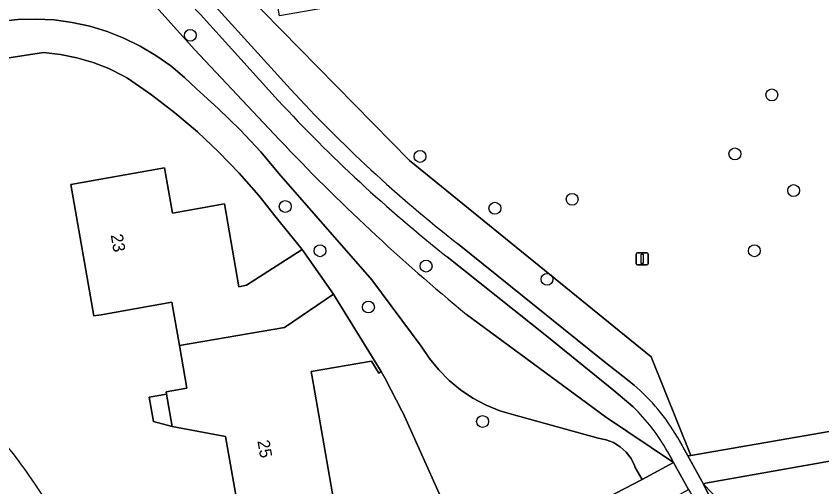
# Model space of a CAD drawing. Extents: x 162879 to 165540, y 384011 to 385181.
# Drawn here: x 164164.9 to 164231.3, y 384836.1 to 384874.9 of the extents above; entities that cross this region are included whole.
import ezdxf

# ---------------------------------------------------------------- set-up
doc = ezdxf.new("R2010")
doc.units = 0
for name, color, linetype in [('IMGEO_Boom', 7, 'Continuous'), ('IMGEO_Erf', 7, 'Continuous'), ('IMGEO_Groenvoorziening', 7, 'Continuous'), ('IMGEO_Hek', 7, 'Continuous'), ('IMGEO_Pand', 7, 'Continuous'), ('IMGEO_Pand_nummerreeks', 7, 'Continuous'), ('IMGEO_Rijbaan_lokaal_open', 7, 'Continuous'), ('IMGEO_Vlaggenmast', 7, 'Continuous'), ('IMGEO_Voetpad_gesloten', 7, 'Continuous'), ('IMGEO_Voetpad_open', 7, 'Continuous')]:
    doc.layers.add(name, color=color, linetype=linetype)

msp = doc.modelspace()

# ---------------------------------------------------------------- linework, layer by layer
at = {"layer": 'IMGEO_Boom'}
for centre in [(164179.259, 384873.324), (164227.209, 384868.416), (164198.204, 384863.348), (164224.164, 384863.552), (164229.003, 384860.536), (164187.089, 384859.223), (164210.745, 384859.815), (164204.372, 384859.077), (164189.954, 384855.573), (164225.77, 384855.575), (164198.702, 384854.309), (164208.673, 384853.224), (164193.949, 384850.936), (164203.357, 384841.509)]:
    msp.add_circle(centre, 0.489, dxfattribs=at)
at = {"layer": 'IMGEO_Erf'}
for points in [[(164181.614, 384863.708), (164179.844, 384865.368), (164177.994, 384866.939), (164176.069, 384868.416), (164174.073, 384869.796), (164173.779, 384869.961), (164172.535, 384870.577), (164171.242, 384871.083), (164169.91, 384871.475), (164168.549, 384871.751), (164167.17, 384871.909), (164154.317, 384869.921), (164156.94, 384854.727)], [(164183.311, 384833.725), (164182.167, 384840.266), (164177.769, 384841.091), (164176.215, 384841.52), (164175.865, 384843.519), (164177.3, 384843.77), (164177.269, 384843.947), (164178.977, 384844.246), (164178.359, 384847.778), (164177.737, 384851.327), (164171.901, 384850.305), (164171.3, 384850.2), (164169.403, 384861.04), (164177.135, 384862.393), (164177.785, 384858.68), (164182.08, 384859.432), (164183.274, 384852.616), (164183.906, 384852.727), (164188.474, 384855.691), (164186.336, 384858.321), (164184.897, 384860.137), (164183.3, 384861.963), (164181.614, 384863.708)], [(164201.337, 384832.099), (164196.806, 384842.205), (164196.714, 384842.388), (164195.318, 384845.045), (164194.997, 384845.625), (164194.795, 384845.5), (164194.188, 384846.481), (164189.232, 384845.614), (164189.417, 384844.559), (164191.075, 384835.083)]]:
    msp.add_lwpolyline(points, dxfattribs=at)
msp.add_arc((164128.445, 384810.946), 45.728, 22.88868, 46.53219, dxfattribs=at)
at = {"layer": 'IMGEO_Groenvoorziening'}
msp.add_lwpolyline([(164259.452, 384898.948), (164261.379, 384887.914), (164186.628, 384874.924), (164184.409, 384887.633), (164184.562, 384887.66), (164183.901, 384891.162), (164170.899, 384888.857), (164177.686, 384883.019), (164197.325, 384863.021), (164217.264, 384846.838), (164220.519, 384838.705), (164248.727, 384843.603), (164253.865, 384844.508), (164275.29, 384848.12), (164272.01, 384867.269), (164269.356, 384882.592), (164266.225, 384900.9), (164266.082, 384901.752), (164259.16, 384900.623)], close=True, dxfattribs=at)
for points in [[(164186.614, 384864.713), (164179.603, 384872.161), (164172.765, 384879.783), (164170.156, 384883.903), (164169.577, 384888.619), (164161.195, 384887.164), (164160.385, 384886.905), (164159.485, 384886.533), (164153.794, 384883.084)], [(164169.577, 384888.619), (164170.156, 384883.903), (164172.765, 384879.783), (164179.603, 384872.161), (164186.614, 384864.713)], [(164219.417, 384840.223), (164220.295, 384838.666), (164220.519, 384838.705), (164217.264, 384846.838), (164197.325, 384863.021), (164177.686, 384883.019)], [(164175.405, 384881.928), (164181.024, 384876.027), (164187.523, 384868.883)], [(164186.508, 384867.962), (164180.092, 384875.035), (164174.375, 384880.97)], [(164163.553, 384874.467), (164165.039, 384874.627), (164166.534, 384874.667), (164168.027, 384874.587), (164169.509, 384874.387), (164170.969, 384874.07), (164172.4, 384873.636), (164173.792, 384873.089), (164175.135, 384872.432), (164176.421, 384871.67), (164177.642, 384870.807), (164178.789, 384869.849), (164179.734, 384868.931), (164181.595, 384867.278), (164183.373, 384865.537), (164185.066, 384863.713), (164186.57, 384861.932), (164194.218, 384853.168), (164198.294, 384847.723), (164198.971, 384846.707), (164199.745, 384845.762), (164200.607, 384844.898), (164201.551, 384844.123), (164202.565, 384843.444), (164203.642, 384842.867), (164204.769, 384842.399), (164205.938, 384842.044), (164212.896, 384840.129), (164213.541, 384840.006), (164214.153, 384839.768), (164214.712, 384839.422), (164215.198, 384838.981), (164215.597, 384838.459), (164215.894, 384837.873), (164215.951, 384837.719), (164216.526, 384836.724), (164219.099, 384838.14), (164213.497, 384841.889), (164202.044, 384850.326)], [(164213.599, 384835.211), (164216.526, 384836.724), (164215.951, 384837.719), (164215.894, 384837.873), (164215.597, 384838.459), (164215.198, 384838.981), (164214.712, 384839.422), (164214.153, 384839.768), (164213.541, 384840.006), (164212.896, 384840.129), (164205.938, 384842.044), (164204.769, 384842.399), (164203.642, 384842.867), (164202.565, 384843.444), (164201.551, 384844.123), (164200.607, 384844.898), (164199.745, 384845.762), (164198.971, 384846.707), (164198.294, 384847.723), (164194.218, 384853.168), (164186.57, 384861.932), (164185.066, 384863.713), (164183.373, 384865.537), (164181.595, 384867.278), (164179.734, 384868.931), (164178.789, 384869.849), (164177.642, 384870.807), (164176.421, 384871.67), (164175.135, 384872.432), (164173.792, 384873.089), (164172.4, 384873.636), (164170.969, 384874.07), (164169.509, 384874.387), (164168.027, 384874.587), (164166.534, 384874.667), (164165.039, 384874.627), (164163.553, 384874.467)], [(164154.317, 384869.921), (164167.17, 384871.909), (164168.549, 384871.751), (164169.91, 384871.475), (164171.242, 384871.083), (164172.535, 384870.577), (164173.779, 384869.961), (164174.073, 384869.796), (164176.069, 384868.416), (164177.994, 384866.939), (164179.844, 384865.368), (164181.614, 384863.708), (164183.3, 384861.963), (164184.897, 384860.137), (164186.336, 384858.321), (164188.474, 384855.691), (164191.059, 384852.007), (164191.239, 384851.715), (164194.997, 384845.625), (164195.318, 384845.045), (164196.714, 384842.388), (164196.806, 384842.205), (164201.337, 384832.099)], [(164201.282, 384856.174), (164213.265, 384846.535), (164214.922, 384845.253), (164215.853, 384844.5)], [(164215.777, 384842.704), (164214.191, 384844.049), (164208.663, 384848.548), (164200.444, 384855.067)], [(164202.044, 384850.326), (164213.497, 384841.889), (164219.099, 384838.14), (164218.987, 384838.341), (164218.592, 384839.048)], [(164236.565, 384838.384), (164236.463, 384839.024), (164221.734, 384836.428), (164221.568, 384836.346), (164227.03, 384830.653)], [(164227.03, 384830.653), (164221.568, 384836.346), (164224.916, 384829.595), (164225.56, 384828.022)]]:
    msp.add_lwpolyline(points, dxfattribs=at)
for centre, radius, start, end in [((164272.431, 384947.004), 115.378, 222.61597, 231.92756), ((164276.759, 384951.521), 122.994, 222.79506, 231.64868), ((164309.655, 384981.207), 169.44, 223.43418, 230.5726), ((164309.655, 384981.207), 169.44, 223.43418, 230.5726), ((164205.199, 384831.999), 16.425, 30.04675, 49.56176), ((164204.81, 384831.348), 15.787, 29.19196, 45.99822)]:
    msp.add_arc(centre, radius, start, end, dxfattribs=at)
at = {"layer": 'IMGEO_Hek'}
msp.add_lwpolyline([(164188.474, 384855.691), (164186.336, 384858.321)], dxfattribs=at)
at = {"layer": 'IMGEO_Pand'}
for points in [[(164191.059, 384852.007), (164188.474, 384855.691), (164183.906, 384852.727), (164183.274, 384852.616), (164182.08, 384859.432), (164177.785, 384858.68), (164177.135, 384862.393), (164169.403, 384861.04), (164171.3, 384850.2), (164171.901, 384850.305), (164177.737, 384851.327), (164178.359, 384847.778), (164187.029, 384849.255)], [(164191.059, 384852.007), (164187.029, 384849.255), (164178.359, 384847.778), (164178.977, 384844.246), (164177.269, 384843.947), (164177.3, 384843.77), (164177.769, 384841.091), (164182.167, 384840.266), (164183.311, 384833.725), (164191.075, 384835.083), (164189.417, 384844.559), (164189.232, 384845.614), (164194.188, 384846.481), (164194.795, 384845.5), (164194.997, 384845.625), (164191.239, 384851.715)], [(164177.3, 384843.77), (164175.865, 384843.519), (164176.215, 384841.52), (164177.769, 384841.091)]]:
    msp.add_lwpolyline(points, close=True, dxfattribs=at)
at = {"layer": 'IMGEO_Rijbaan_lokaal_open'}
msp.add_arc((164128.445, 384810.946), 45.728, 22.88868, 46.53219, dxfattribs=at)
at = {"layer": 'IMGEO_Vlaggenmast'}
for p, q in [((164216.019, 384854.506), (164216.019, 384855.306)), ((164216.019, 384855.306), (164216.019, 384854.506)), ((164216.119, 384855.406), (164216.909, 384855.406)), ((164216.909, 384855.406), (164216.119, 384855.406)), ((164217.009, 384855.306), (164217.009, 384854.506)), ((164217.009, 384854.506), (164217.009, 384855.306)), ((164216.909, 384854.406), (164216.119, 384854.406)), ((164216.119, 384854.406), (164216.909, 384854.406))]:
    msp.add_line(p, q, dxfattribs=at)
msp.add_lwpolyline([(164216.439, 384855.281), (164216.589, 384855.281), (164216.589, 384854.531), (164216.439, 384854.531), (164216.439, 384855.281)], dxfattribs=at)
for centre, start, end in [((164216.119, 384855.306), 90, 180), ((164216.119, 384855.306), 90, 180), ((164216.909, 384855.306), 0, 90), ((164216.909, 384855.306), 360, 90), ((164216.119, 384854.506), 180, 270), ((164216.119, 384854.506), 180, 270), ((164216.909, 384854.506), 270, 0), ((164216.909, 384854.506), 270, 0)]:
    msp.add_arc(centre, 0.1, start, end, dxfattribs=at)
at = {"layer": 'IMGEO_Voetpad_gesloten'}
for points in [[(164187.523, 384868.883), (164181.024, 384876.027), (164175.405, 384881.928)], [(164174.375, 384880.97), (164180.092, 384875.035), (164186.508, 384867.962)], [(164215.853, 384844.5), (164214.922, 384845.253), (164213.265, 384846.535), (164201.282, 384856.174)], [(164200.444, 384855.067), (164208.663, 384848.548), (164214.191, 384844.049), (164215.777, 384842.704)], [(164225.56, 384828.022), (164224.916, 384829.595), (164221.568, 384836.346), (164220.295, 384838.666), (164219.417, 384840.223)], [(164218.592, 384839.048), (164218.987, 384838.341), (164219.099, 384838.14), (164220.349, 384835.899), (164220.496, 384835.635), (164221.321, 384834.157), (164223.881, 384828.865)]]:
    msp.add_lwpolyline(points, dxfattribs=at)
for centre, radius, start, end in [((164272.431, 384947.004), 115.378, 222.61597, 231.92756), ((164276.759, 384951.521), 122.994, 222.79506, 231.64868), ((164205.199, 384831.999), 16.425, 30.04675, 49.56176), ((164204.81, 384831.348), 15.787, 29.19196, 45.99822)]:
    msp.add_arc(centre, radius, start, end, dxfattribs=at)
at = {"layer": 'IMGEO_Voetpad_open'}
for points in [[(164249.146, 384840.598), (164248.727, 384843.603), (164220.519, 384838.705), (164220.295, 384838.666), (164221.568, 384836.346), (164221.734, 384836.428), (164236.463, 384839.024), (164236.565, 384838.384)], [(164212.527, 384831.82), (164213.986, 384832.49), (164214.942, 384832.974), (164216.013, 384829.53), (164218.03, 384830.131), (164216.847, 384833.948), (164220.349, 384835.899), (164219.099, 384838.14), (164216.526, 384836.724), (164213.599, 384835.211), (164211.725, 384834.384), (164201.337, 384832.099), (164171.513, 384826.822), (164172.509, 384824.319), (164204.374, 384829.872)]]:
    msp.add_lwpolyline(points, close=True, dxfattribs=at)

# ---------------------------------------------------------------- texts
at = {"layer": 'IMGEO_Pand_nummerreeks'}
for s, rotation, p in [('23', 279.92624, (164172.692, 384856.868)), ('25', 279.92051, (164184.789, 384839.902))]:
    msp.add_text(s, height=1, rotation=rotation, dxfattribs=at).set_placement(p)

doc.saveas('drawing.dxf')
